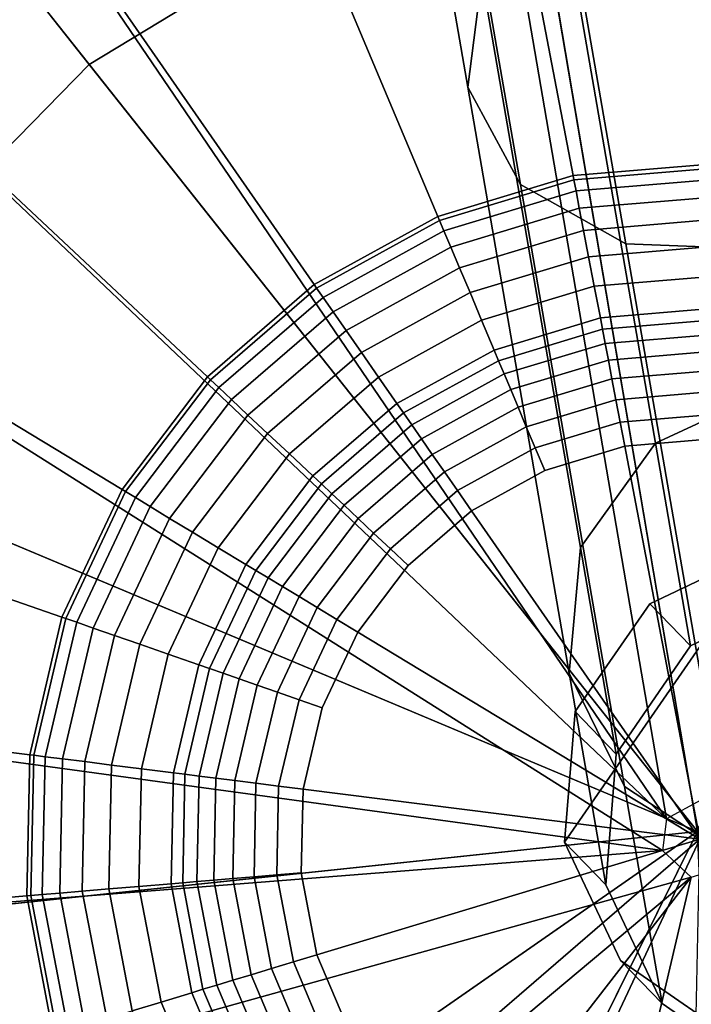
# Model space of a CAD drawing. Extents: x -43.1 to 43.1, y -41.3 to 41.3.
# Tile 248 of 656: x 4.1 to 4.5, y -33.3 to -32.7. Entities that reach past the tile are written whole.
import ezdxf

# ---------------------------------------------------------------- set-up
doc = ezdxf.new("R2010")
doc.units = 0
for name, color, linetype in [('CABLE.1', 18, 'CONTINUOUS'), ('LAMP', 7, 'CONTINUOUS'), ('LAMP_SUPPORT', 18, 'CONTINUOUS'), ('METAL_BASE', 254, 'CONTINUOUS')]:
    doc.layers.add(name, color=color, linetype=linetype)

msp = doc.modelspace()

# ---------------------------------------------------------------- linework, layer by layer
at = {"layer": 'CABLE.1'}
for points in [[(4.2841, -32.185, 14.1154), (4.2947, -32.1291, 14.1727), (4.3868, -32.6589, 14.7833), (4.3782, -32.7262, 14.7391)], [(4.3145, -32.2334, 14.0584), (4.2841, -32.185, 14.1154), (4.3782, -32.7262, 14.7391), (4.4105, -32.786, 14.6951)], [(4.3777, -32.2615, 14.0169), (4.3145, -32.2334, 14.0584), (4.4105, -32.786, 14.6951), (4.4751, -32.8223, 14.6631)], [(4.5305, -32.2338, 14.0181), (4.4568, -32.2616, 14.0022), (4.5547, -32.8253, 14.6518), (4.6279, -32.7944, 14.6641)], [(4.4568, -32.2616, 14.0022), (4.3777, -32.2615, 14.0169), (4.4751, -32.8223, 14.6631), (4.5547, -32.8253, 14.6518)], [(4.434, -32.6022, 14.816), (4.5072, -32.5713, 14.8283), (4.5659, -32.9108, 15.4965), (4.4932, -32.9445, 15.4895)], [(4.5072, -32.5713, 14.8283), (4.5868, -32.5743, 14.8169), (4.6459, -32.9164, 15.4901), (4.5659, -32.9108, 15.4965)], [(4.3868, -32.6589, 14.7833), (4.434, -32.6022, 14.816), (4.4932, -32.9445, 15.4895), (4.4472, -33.0084, 15.471)], [(4.3782, -32.7262, 14.7391), (4.3868, -32.6589, 14.7833), (4.4472, -33.0084, 15.471), (4.4403, -33.0855, 15.446)], [(4.4105, -32.786, 14.6951), (4.3782, -32.7262, 14.7391), (4.4403, -33.0855, 15.446), (4.4743, -33.155, 15.4212)], [(4.4751, -32.8223, 14.6631), (4.4105, -32.786, 14.6951), (4.4743, -33.155, 15.4212), (4.5401, -33.1983, 15.4031)], [(4.5547, -32.8253, 14.6518), (4.4751, -32.8223, 14.6631), (4.5401, -33.1983, 15.4031), (4.6201, -33.2039, 15.3967)], [(4.4932, -32.9445, 15.4895), (4.5659, -32.9108, 15.4965), (4.5873, -33.0344, 16.2272), (4.5147, -33.0688, 16.225)], [(4.4472, -33.0084, 15.471), (4.4932, -32.9445, 15.4895), (4.5147, -33.0688, 16.225), (4.4691, -33.1351, 16.2203)], [(4.5624, -33.0085, 17.3847), (4.4375, -33.1891, 17.386), (4.444, -33.109, 17.3844), (4.4898, -33.0429, 17.3839)], [(4.5624, -33.0085, 17.3847), (4.5379, -33.3074, 17.3908), (4.4718, -33.2617, 17.3884), (4.4375, -33.1891, 17.386)], [(4.4403, -33.0855, 15.446), (4.4472, -33.0084, 15.471), (4.4691, -33.1351, 16.2203), (4.4627, -33.2153, 16.2145)], [(4.5147, -33.0688, 16.225), (4.5873, -33.0344, 16.2272), (4.5624, -33.0085, 17.3847), (4.4898, -33.0429, 17.3839)], [(4.4691, -33.1351, 16.2203), (4.5147, -33.0688, 16.225), (4.4898, -33.0429, 17.3839), (4.444, -33.109, 17.3844)], [(4.4743, -33.155, 15.4212), (4.4403, -33.0855, 15.446), (4.4627, -33.2153, 16.2145), (4.4972, -33.2881, 16.2091)], [(4.4627, -33.2153, 16.2145), (4.4691, -33.1351, 16.2203), (4.444, -33.109, 17.3844), (4.4375, -33.1891, 17.386)], [(4.5401, -33.1983, 15.4031), (4.4743, -33.155, 15.4212), (4.4972, -33.2881, 16.2091), (4.5634, -33.334, 16.2055)], [(4.4972, -33.2881, 16.2091), (4.4627, -33.2153, 16.2145), (4.4375, -33.1891, 17.386), (4.4718, -33.2617, 17.3884)], [(4.5634, -33.334, 16.2055), (4.4972, -33.2881, 16.2091), (4.4718, -33.2617, 17.3884), (4.5379, -33.3074, 17.3908)]]:
    msp.add_3dface(points, dxfattribs=at)
at = {"layer": 'LAMP'}
for points in [[(4.5822, -32.4279, 22.1433), (4.3925, -32.4359, 22.1433), (4.519, -33.1826, 22.1433), (4.7679, -32.4673, 22.1433)], [(4.2107, -32.4908, 22.1433), (4.0484, -32.5892, 22.1433), (4.519, -33.1826, 22.1433), (4.3925, -32.4359, 22.1433)], [(4.0808, -32.63, 25.2522), (4.232, -32.5384, 25.2522), (4.2747, -32.6344, 25.2735), (4.1461, -32.7124, 25.2735)], [(4.5691, -32.5845, 25.2735), (4.7162, -32.6158, 25.2735), (4.519, -33.1826, 25.2735), (4.4187, -32.5909, 25.2735)], [(3.9156, -32.7249, 22.1433), (3.8207, -32.8893, 22.1433), (4.519, -33.1826, 22.1433), (4.0484, -32.5892, 22.1433)], [(4.2747, -32.6344, 25.2735), (4.4187, -32.5909, 25.2735), (4.519, -33.1826, 25.2735), (4.1461, -32.7124, 25.2735)], [(3.9571, -32.7564, 25.2522), (4.0808, -32.63, 25.2522), (4.1461, -32.7124, 25.2735), (4.0408, -32.8199, 25.2735)], [(4.0408, -32.8199, 25.2735), (4.1461, -32.7124, 25.2735), (4.519, -33.1826, 25.2735), (3.9656, -32.9502, 25.2735)], [(3.7697, -33.0722, 22.1433), (3.7658, -33.262, 22.1433), (4.519, -33.1826, 22.1433), (3.8207, -32.8893, 22.1433)], [(3.9252, -33.0951, 25.2735), (3.9656, -32.9502, 25.2735), (4.519, -33.1826, 25.2735), (3.9221, -33.2456, 25.2735)], [(3.8092, -33.4469, 22.1433), (3.8972, -33.6151, 22.1433), (4.519, -33.1826, 22.1433), (3.7658, -33.262, 22.1433)], [(4.0243, -33.7562, 22.1433), (4.1824, -33.8612, 22.1433), (4.519, -33.1826, 22.1433), (3.8972, -33.6151, 22.1433)], [(3.9565, -33.392, 25.2735), (3.9221, -33.2456, 25.2735), (4.519, -33.1826, 25.2735), (4.0263, -33.5253, 25.2735)], [(4.127, -33.6371, 25.2735), (4.0263, -33.5253, 25.2735), (4.519, -33.1826, 25.2735), (4.2523, -33.7203, 25.2735)], [(4.3617, -33.9236, 22.1433), (4.5509, -33.9394, 22.1433), (4.519, -33.1826, 22.1433), (4.1824, -33.8612, 22.1433)], [(4.3944, -33.7698, 25.2735), (4.2523, -33.7203, 25.2735), (4.519, -33.1826, 25.2735), (4.5443, -33.7823, 25.2735)]]:
    msp.add_3dface(points, dxfattribs=at)
at = {"layer": 'LAMP_SUPPORT'}
for points in [[(4.5209, -33.1634, 21.5662), (4.5, -33.1749, 21.5662), (4.341, -32.2481, 21.5662), (4.5402, -32.2314, 21.5662)], [(4.5, -33.1749, 21.5662), (3.9745, -32.4023, 21.5662), (4.1496, -32.306, 21.5662), (4.341, -32.2481, 21.5662)], [(4.5, -33.1749, 21.5662), (3.8232, -32.533, 21.5662), (3.9745, -32.4023, 21.5662)], [(4.5363, -32.4192, 17.7827), (4.3762, -32.4327, 17.7827), (4.4427, -32.7805, 17.7827), (4.529, -32.7733, 17.7827)], [(4.3762, -32.4327, 17.7827), (4.2225, -32.4792, 17.7827), (4.3598, -32.8056, 17.7827), (4.4427, -32.7805, 17.7827)], [(4.2225, -32.4792, 17.7827), (4.0818, -32.5566, 17.7827), (4.284, -32.8473, 17.7827), (4.3598, -32.8056, 17.7827)], [(4.5, -33.1749, 21.5662), (4.4975, -33.1942, 21.5662), (3.7024, -32.6922, 21.5662), (3.8232, -32.533, 21.5662)], [(4.0818, -32.5566, 17.7827), (3.9602, -32.6615, 17.7827), (4.2185, -32.9039, 17.7827), (4.284, -32.8473, 17.7827)], [(3.9602, -32.6615, 17.7827), (3.8632, -32.7895, 17.7827), (4.1662, -32.9729, 17.7827), (4.2185, -32.9039, 17.7827)], [(4.4975, -33.1942, 21.5662), (3.5718, -33.0677, 21.5662), (3.6174, -32.8731, 21.5662), (3.7024, -32.6922, 21.5662)], [(4.529, -32.7733, 17.7827), (4.4427, -32.7805, 17.7827), (4.4432, -32.7831, 17.763), (4.5289, -32.7759, 17.763)], [(4.4427, -32.7805, 17.7827), (4.3598, -32.8056, 17.7827), (4.3608, -32.808, 17.763), (4.4432, -32.7831, 17.763)], [(4.5289, -32.7759, 17.763), (4.4432, -32.7831, 17.763), (4.4445, -32.7899, 17.7108), (4.5288, -32.7828, 17.7108)], [(4.4432, -32.7831, 17.763), (4.3608, -32.808, 17.763), (4.3635, -32.8144, 17.7108), (4.4445, -32.7899, 17.7108)], [(4.5288, -32.7828, 17.7108), (4.4445, -32.7899, 17.7108), (4.4465, -32.8005, 17.6355), (4.5285, -32.7936, 17.6355)], [(3.8632, -32.7895, 17.7827), (3.7948, -32.9348, 17.7827), (4.1293, -33.0512, 17.7827), (4.1662, -32.9729, 17.7827)], [(4.4445, -32.7899, 17.7108), (4.3635, -32.8144, 17.7108), (4.3677, -32.8243, 17.6355), (4.4465, -32.8005, 17.6355)], [(4.5285, -32.7936, 17.6355), (4.4465, -32.8005, 17.6355), (4.4491, -32.8141, 17.5472), (4.5282, -32.8074, 17.5472)], [(4.3598, -32.8056, 17.7827), (4.284, -32.8473, 17.7827), (4.2855, -32.8495, 17.763), (4.3608, -32.808, 17.763)], [(4.4465, -32.8005, 17.6355), (4.3677, -32.8243, 17.6355), (4.3731, -32.8371, 17.5472), (4.4491, -32.8141, 17.5472)], [(4.3608, -32.808, 17.763), (4.2855, -32.8495, 17.763), (4.2895, -32.8552, 17.7108), (4.3635, -32.8144, 17.7108)], [(4.5282, -32.8074, 17.5472), (4.4491, -32.8141, 17.5472), (4.4522, -32.8303, 17.4555), (4.5279, -32.8239, 17.4555)], [(4.3635, -32.8144, 17.7108), (4.2895, -32.8552, 17.7108), (4.2956, -32.864, 17.6355), (4.3677, -32.8243, 17.6355)], [(4.4491, -32.8141, 17.5472), (4.3731, -32.8371, 17.5472), (4.3795, -32.8522, 17.4555), (4.4522, -32.8303, 17.4555)], [(4.3677, -32.8243, 17.6355), (4.2956, -32.864, 17.6355), (4.3035, -32.8754, 17.5472), (4.3731, -32.8371, 17.5472)], [(4.5279, -32.8239, 17.4555), (4.4522, -32.8303, 17.4555), (4.4556, -32.8483, 17.3703), (4.5275, -32.8423, 17.3703)], [(4.4522, -32.8303, 17.4555), (4.3795, -32.8522, 17.4555), (4.3866, -32.8692, 17.3703), (4.4556, -32.8483, 17.3703)], [(4.3731, -32.8371, 17.5472), (4.3035, -32.8754, 17.5472), (4.3129, -32.8889, 17.4555), (4.3795, -32.8522, 17.4555)], [(4.284, -32.8473, 17.7827), (4.2185, -32.9039, 17.7827), (4.2204, -32.9057, 17.763), (4.2855, -32.8495, 17.763)], [(4.5275, -32.8423, 17.3703), (4.4556, -32.8483, 17.3703), (4.4594, -32.8677, 17.3013), (4.5271, -32.862, 17.3013)], [(4.2855, -32.8495, 17.763), (4.2204, -32.9057, 17.763), (4.2255, -32.9104, 17.7108), (4.2895, -32.8552, 17.7108)], [(4.3795, -32.8522, 17.4555), (4.3129, -32.8889, 17.4555), (4.3234, -32.904, 17.3703), (4.3866, -32.8692, 17.3703)], [(4.4556, -32.8483, 17.3703), (4.3866, -32.8692, 17.3703), (4.3943, -32.8874, 17.3013), (4.4594, -32.8677, 17.3013)], [(4.2895, -32.8552, 17.7108), (4.2255, -32.9104, 17.7108), (4.2333, -32.9178, 17.6355), (4.2956, -32.864, 17.6355)], [(4.2956, -32.864, 17.6355), (4.2333, -32.9178, 17.6355), (4.2434, -32.9273, 17.5472), (4.3035, -32.8754, 17.5472)], [(4.5271, -32.862, 17.3013), (4.4594, -32.8677, 17.3013), (4.4607, -32.8747, 17.2841), (4.527, -32.8692, 17.2841)], [(4.3866, -32.8692, 17.3703), (4.3234, -32.904, 17.3703), (4.3347, -32.9202, 17.3013), (4.3943, -32.8874, 17.3013)], [(4.4594, -32.8677, 17.3013), (4.3943, -32.8874, 17.3013), (4.397, -32.894, 17.2841), (4.4607, -32.8747, 17.2841)], [(4.527, -32.8692, 17.2841), (4.4607, -32.8747, 17.2841), (4.4623, -32.8834, 17.2683), (4.5268, -32.878, 17.2683)], [(4.3035, -32.8754, 17.5472), (4.2434, -32.9273, 17.5472), (4.2554, -32.9385, 17.4555), (4.3129, -32.8889, 17.4555)], [(4.4607, -32.8747, 17.2841), (4.397, -32.894, 17.2841), (4.4004, -32.9021, 17.2683), (4.4623, -32.8834, 17.2683)], [(4.5268, -32.878, 17.2683), (4.4623, -32.8834, 17.2683), (4.4643, -32.8936, 17.2543), (4.5266, -32.8883, 17.2543)], [(4.4623, -32.8834, 17.2683), (4.4004, -32.9021, 17.2683), (4.4045, -32.9117, 17.2543), (4.4643, -32.8936, 17.2543)], [(4.3129, -32.8889, 17.4555), (4.2554, -32.9385, 17.4555), (4.2688, -32.9511, 17.3703), (4.3234, -32.904, 17.3703)], [(4.3943, -32.8874, 17.3013), (4.3347, -32.9202, 17.3013), (4.3387, -32.926, 17.2841), (4.397, -32.894, 17.2841)], [(4.5266, -32.8883, 17.2543), (4.4643, -32.8936, 17.2543), (4.4665, -32.9051, 17.2426), (4.5263, -32.9001, 17.2426)], [(4.397, -32.894, 17.2841), (4.3387, -32.926, 17.2841), (4.3438, -32.9333, 17.2683), (4.4004, -32.9021, 17.2683)], [(4.4643, -32.8936, 17.2543), (4.4045, -32.9117, 17.2543), (4.409, -32.9225, 17.2426), (4.4665, -32.9051, 17.2426)], [(4.4004, -32.9021, 17.2683), (4.3438, -32.9333, 17.2683), (4.3497, -32.9418, 17.2543), (4.4045, -32.9117, 17.2543)], [(4.5263, -32.9001, 17.2426), (4.4665, -32.9051, 17.2426), (4.4689, -32.9179, 17.2337), (4.5261, -32.913, 17.2337)], [(4.2185, -32.9039, 17.7827), (4.1662, -32.9729, 17.7827), (4.1684, -32.9742, 17.763), (4.2204, -32.9057, 17.763)], [(4.2204, -32.9057, 17.763), (4.1684, -32.9742, 17.763), (4.1744, -32.9778, 17.7108), (4.2255, -32.9104, 17.7108)], [(4.3234, -32.904, 17.3703), (4.2688, -32.9511, 17.3703), (4.2832, -32.9646, 17.3013), (4.3347, -32.9202, 17.3013)], [(4.4665, -32.9051, 17.2426), (4.409, -32.9225, 17.2426), (4.414, -32.9344, 17.2337), (4.4689, -32.9179, 17.2337)], [(4.2255, -32.9104, 17.7108), (4.1744, -32.9778, 17.7108), (4.1835, -32.9834, 17.6355), (4.2333, -32.9178, 17.6355)], [(4.4045, -32.9117, 17.2543), (4.3497, -32.9418, 17.2543), (4.3564, -32.9514, 17.2426), (4.409, -32.9225, 17.2426)], [(4.5261, -32.913, 17.2337), (4.4689, -32.9179, 17.2337), (4.4716, -32.9317, 17.228), (4.5258, -32.9271, 17.228)], [(4.2333, -32.9178, 17.6355), (4.1835, -32.9834, 17.6355), (4.1954, -32.9906, 17.5472), (4.2434, -32.9273, 17.5472)], [(4.3347, -32.9202, 17.3013), (4.2832, -32.9646, 17.3013), (4.2884, -32.9695, 17.2841), (4.3387, -32.926, 17.2841)], [(4.4689, -32.9179, 17.2337), (4.414, -32.9344, 17.2337), (4.4195, -32.9474, 17.228), (4.4716, -32.9317, 17.228)], [(4.3387, -32.926, 17.2841), (4.2884, -32.9695, 17.2841), (4.2948, -32.9756, 17.2683), (4.3438, -32.9333, 17.2683)], [(4.409, -32.9225, 17.2426), (4.3564, -32.9514, 17.2426), (4.3638, -32.9621, 17.2337), (4.414, -32.9344, 17.2337)], [(4.2434, -32.9273, 17.5472), (4.1954, -32.9906, 17.5472), (4.2095, -32.9991, 17.4555), (4.2554, -32.9385, 17.4555)], [(4.4716, -32.9317, 17.228), (4.4195, -32.9474, 17.228), (4.4253, -32.9613, 17.226), (4.4744, -32.9464, 17.226)], [(4.5258, -32.9271, 17.228), (4.4716, -32.9317, 17.228), (4.4744, -32.9464, 17.226), (4.5255, -32.9421, 17.226)], [(3.7948, -32.9348, 17.7827), (3.7582, -33.0912, 17.7827), (4.1096, -33.1355, 17.7827), (4.1293, -33.0512, 17.7827)], [(4.3438, -32.9333, 17.2683), (4.2948, -32.9756, 17.2683), (4.3024, -32.9826, 17.2543), (4.3497, -32.9418, 17.2543)], [(4.414, -32.9344, 17.2337), (4.3638, -32.9621, 17.2337), (4.3718, -32.9736, 17.228), (4.4195, -32.9474, 17.228)], [(4.2554, -32.9385, 17.4555), (4.2095, -32.9991, 17.4555), (4.2252, -33.0086, 17.3703), (4.2688, -32.9511, 17.3703)], [(4.3497, -32.9418, 17.2543), (4.3024, -32.9826, 17.2543), (4.3109, -32.9907, 17.2426), (4.3564, -32.9514, 17.2426)], [(4.5763, -32.9485, 17.226), (4.5255, -32.9421, 17.226), (4.4744, -32.9464, 17.226), (4.5204, -33.1873, 17.226)], [(4.4195, -32.9474, 17.228), (4.3718, -32.9736, 17.228), (4.3804, -32.986, 17.226), (4.4253, -32.9613, 17.226)], [(4.4744, -32.9464, 17.226), (4.4253, -32.9613, 17.226), (4.3804, -32.986, 17.226), (4.5204, -33.1873, 17.226)], [(4.2688, -32.9511, 17.3703), (4.2252, -33.0086, 17.3703), (4.2421, -33.0188, 17.3013), (4.2832, -32.9646, 17.3013)], [(4.3564, -32.9514, 17.2426), (4.3109, -32.9907, 17.2426), (4.3204, -32.9996, 17.2337), (4.3638, -32.9621, 17.2337)], [(4.3638, -32.9621, 17.2337), (4.3204, -32.9996, 17.2337), (4.3307, -33.0092, 17.228), (4.3718, -32.9736, 17.228)], [(4.2832, -32.9646, 17.3013), (4.2421, -33.0188, 17.3013), (4.2482, -33.0225, 17.2841), (4.2884, -32.9695, 17.2841)], [(4.1662, -32.9729, 17.7827), (4.1293, -33.0512, 17.7827), (4.1318, -33.052, 17.763), (4.1684, -32.9742, 17.763)], [(4.1684, -32.9742, 17.763), (4.1318, -33.052, 17.763), (4.1384, -33.0543, 17.7108), (4.1744, -32.9778, 17.7108)], [(4.2884, -32.9695, 17.2841), (4.2482, -33.0225, 17.2841), (4.2558, -33.0271, 17.2683), (4.2948, -32.9756, 17.2683)], [(4.3718, -32.9736, 17.228), (4.3307, -33.0092, 17.228), (4.3416, -33.0195, 17.226), (4.3804, -32.986, 17.226)], [(4.1744, -32.9778, 17.7108), (4.1384, -33.0543, 17.7108), (4.1485, -33.0579, 17.6355), (4.1835, -32.9834, 17.6355)], [(4.2948, -32.9756, 17.2683), (4.2558, -33.0271, 17.2683), (4.2646, -33.0324, 17.2543), (4.3024, -32.9826, 17.2543)], [(4.1835, -32.9834, 17.6355), (4.1485, -33.0579, 17.6355), (4.1616, -33.0624, 17.5472), (4.1954, -32.9906, 17.5472)], [(4.3024, -32.9826, 17.2543), (4.2646, -33.0324, 17.2543), (4.2747, -33.0385, 17.2426), (4.3109, -32.9907, 17.2426)], [(4.3804, -32.986, 17.226), (4.3416, -33.0195, 17.226), (4.3107, -33.0603, 17.226), (4.5204, -33.1873, 17.226)], [(4.1954, -32.9906, 17.5472), (4.1616, -33.0624, 17.5472), (4.1771, -33.0678, 17.4555), (4.2095, -32.9991, 17.4555)], [(4.3109, -32.9907, 17.2426), (4.2747, -33.0385, 17.2426), (4.2858, -33.0452, 17.2337), (4.3204, -32.9996, 17.2337)], [(4.2095, -32.9991, 17.4555), (4.1771, -33.0678, 17.4555), (4.1945, -33.0739, 17.3703), (4.2252, -33.0086, 17.3703)], [(4.3204, -32.9996, 17.2337), (4.2858, -33.0452, 17.2337), (4.2978, -33.0525, 17.228), (4.3307, -33.0092, 17.228)], [(4.2252, -33.0086, 17.3703), (4.1945, -33.0739, 17.3703), (4.2132, -33.0804, 17.3013), (4.2421, -33.0188, 17.3013)], [(4.3307, -33.0092, 17.228), (4.2978, -33.0525, 17.228), (4.3107, -33.0603, 17.226), (4.3416, -33.0195, 17.226)], [(4.2421, -33.0188, 17.3013), (4.2132, -33.0804, 17.3013), (4.2199, -33.0827, 17.2841), (4.2482, -33.0225, 17.2841)], [(4.2482, -33.0225, 17.2841), (4.2199, -33.0827, 17.2841), (4.2282, -33.0856, 17.2683), (4.2558, -33.0271, 17.2683)], [(4.2558, -33.0271, 17.2683), (4.2282, -33.0856, 17.2683), (4.238, -33.089, 17.2543), (4.2646, -33.0324, 17.2543)], [(4.2646, -33.0324, 17.2543), (4.238, -33.089, 17.2543), (4.2491, -33.0929, 17.2426), (4.2747, -33.0385, 17.2426)], [(4.2747, -33.0385, 17.2426), (4.2491, -33.0929, 17.2426), (4.2614, -33.0971, 17.2337), (4.2858, -33.0452, 17.2337)], [(4.2858, -33.0452, 17.2337), (4.2614, -33.0971, 17.2337), (4.2747, -33.1018, 17.228), (4.2978, -33.0525, 17.228)], [(4.1293, -33.0512, 17.7827), (4.1096, -33.1355, 17.7827), (4.1122, -33.1358, 17.763), (4.1318, -33.052, 17.763)], [(4.1318, -33.052, 17.763), (4.1122, -33.1358, 17.763), (4.1191, -33.1367, 17.7108), (4.1384, -33.0543, 17.7108)], [(4.2978, -33.0525, 17.228), (4.2747, -33.1018, 17.228), (4.2888, -33.1067, 17.226), (4.3107, -33.0603, 17.226)], [(4.1384, -33.0543, 17.7108), (4.1191, -33.1367, 17.7108), (4.1297, -33.138, 17.6355), (4.1485, -33.0579, 17.6355)], [(4.1485, -33.0579, 17.6355), (4.1297, -33.138, 17.6355), (4.1435, -33.1397, 17.5472), (4.1616, -33.0624, 17.5472)], [(4.1616, -33.0624, 17.5472), (4.1435, -33.1397, 17.5472), (4.1598, -33.1418, 17.4555), (4.1771, -33.0678, 17.4555)], [(4.3107, -33.0603, 17.226), (4.2888, -33.1067, 17.226), (4.2772, -33.1566, 17.226), (4.5204, -33.1873, 17.226)], [(4.4975, -33.1942, 21.5662), (3.5677, -33.2675, 21.5662), (3.5718, -33.0677, 21.5662)], [(4.1771, -33.0678, 17.4555), (4.1598, -33.1418, 17.4555), (4.1781, -33.1441, 17.3703), (4.1945, -33.0739, 17.3703)], [(4.1945, -33.0739, 17.3703), (4.1781, -33.1441, 17.3703), (4.1977, -33.1466, 17.3013), (4.2132, -33.0804, 17.3013)], [(4.2132, -33.0804, 17.3013), (4.1977, -33.1466, 17.3013), (4.2047, -33.1475, 17.2841), (4.2199, -33.0827, 17.2841)], [(4.2199, -33.0827, 17.2841), (4.2047, -33.1475, 17.2841), (4.2135, -33.1486, 17.2683), (4.2282, -33.0856, 17.2683)], [(4.2282, -33.0856, 17.2683), (4.2135, -33.1486, 17.2683), (4.2238, -33.1499, 17.2543), (4.238, -33.089, 17.2543)], [(4.238, -33.089, 17.2543), (4.2238, -33.1499, 17.2543), (4.2354, -33.1513, 17.2426), (4.2491, -33.0929, 17.2426)], [(3.7582, -33.0912, 17.7827), (3.7549, -33.2518, 17.7827), (4.1078, -33.222, 17.7827), (4.1096, -33.1355, 17.7827)], [(4.2491, -33.0929, 17.2426), (4.2354, -33.1513, 17.2426), (4.2483, -33.153, 17.2337), (4.2614, -33.0971, 17.2337)], [(4.2614, -33.0971, 17.2337), (4.2483, -33.153, 17.2337), (4.2622, -33.1547, 17.228), (4.2747, -33.1018, 17.228)], [(4.2747, -33.1018, 17.228), (4.2622, -33.1547, 17.228), (4.2772, -33.1566, 17.226), (4.2888, -33.1067, 17.226)], [(4.1096, -33.1355, 17.7827), (4.1078, -33.222, 17.7827), (4.1104, -33.2218, 17.763), (4.1122, -33.1358, 17.763)], [(4.1122, -33.1358, 17.763), (4.1104, -33.2218, 17.763), (4.1173, -33.2212, 17.7108), (4.1191, -33.1367, 17.7108)], [(4.1191, -33.1367, 17.7108), (4.1173, -33.2212, 17.7108), (4.128, -33.2203, 17.6355), (4.1297, -33.138, 17.6355)], [(4.1297, -33.138, 17.6355), (4.128, -33.2203, 17.6355), (4.1418, -33.2191, 17.5472), (4.1435, -33.1397, 17.5472)], [(4.1435, -33.1397, 17.5472), (4.1418, -33.2191, 17.5472), (4.1582, -33.2178, 17.4555), (4.1598, -33.1418, 17.4555)], [(4.1598, -33.1418, 17.4555), (4.1582, -33.2178, 17.4555), (4.1766, -33.2162, 17.3703), (4.1781, -33.1441, 17.3703)], [(4.1781, -33.1441, 17.3703), (4.1766, -33.2162, 17.3703), (4.1963, -33.2146, 17.3013), (4.1977, -33.1466, 17.3013)], [(4.1977, -33.1466, 17.3013), (4.1963, -33.2146, 17.3013), (4.2034, -33.214, 17.2841), (4.2047, -33.1475, 17.2841)], [(4.2047, -33.1475, 17.2841), (4.2034, -33.214, 17.2841), (4.2121, -33.2132, 17.2683), (4.2135, -33.1486, 17.2683)], [(4.2135, -33.1486, 17.2683), (4.2121, -33.2132, 17.2683), (4.2225, -33.2124, 17.2543), (4.2238, -33.1499, 17.2543)], [(4.2238, -33.1499, 17.2543), (4.2225, -33.2124, 17.2543), (4.2342, -33.2114, 17.2426), (4.2354, -33.1513, 17.2426)], [(4.2354, -33.1513, 17.2426), (4.2342, -33.2114, 17.2426), (4.2471, -33.2103, 17.2337), (4.2483, -33.153, 17.2337)], [(4.2483, -33.153, 17.2337), (4.2471, -33.2103, 17.2337), (4.2611, -33.2091, 17.228), (4.2622, -33.1547, 17.228)], [(4.2622, -33.1547, 17.228), (4.2611, -33.2091, 17.228), (4.2761, -33.2078, 17.226), (4.2772, -33.1566, 17.226)], [(4.2772, -33.1566, 17.226), (4.2761, -33.2078, 17.226), (4.2857, -33.2582, 17.226), (4.5204, -33.1873, 17.226)], [(4.2857, -33.2582, 17.226), (4.3056, -33.3054, 17.226), (4.3349, -33.3475, 17.226), (4.5204, -33.1873, 17.226)], [(4.3349, -33.3475, 17.226), (4.3722, -33.3826, 17.226), (4.4161, -33.4091, 17.226), (4.5204, -33.1873, 17.226)], [(4.4161, -33.4091, 17.226), (4.4645, -33.426, 17.226), (4.5153, -33.4324, 17.226), (4.5204, -33.1873, 17.226)], [(4.4975, -33.1942, 21.5662), (4.515, -33.2105, 21.5662), (3.6052, -33.4639, 21.5662), (3.5677, -33.2675, 21.5662)], [(4.515, -33.2105, 21.5662), (4.5378, -33.2036, 21.5662), (4.5007, -34.1432, 21.5662), (4.3023, -34.1181, 21.5662)], [(4.5378, -33.2036, 21.5662), (4.8912, -34.0685, 21.5662), (4.6998, -34.1264, 21.5662), (4.5007, -34.1432, 21.5662)], [(4.2471, -33.2103, 17.2337), (4.2579, -33.2666, 17.2337), (4.2713, -33.2625, 17.228), (4.2611, -33.2091, 17.228)], [(4.2611, -33.2091, 17.228), (4.2713, -33.2625, 17.228), (4.2857, -33.2582, 17.226), (4.2761, -33.2078, 17.226)], [(4.515, -33.2105, 21.5662), (3.7968, -33.8122, 21.5662), (3.6827, -33.6481, 21.5662), (3.6052, -33.4639, 21.5662)], [(4.515, -33.2105, 21.5662), (3.9426, -33.949, 21.5662), (3.7968, -33.8122, 21.5662)], [(4.515, -33.2105, 21.5662), (4.3023, -34.1181, 21.5662), (4.1136, -34.0525, 21.5662), (3.9426, -33.949, 21.5662)], [(4.1766, -33.2162, 17.3703), (4.1901, -33.2871, 17.3703), (4.209, -33.2814, 17.3013), (4.1963, -33.2146, 17.3013)], [(4.1963, -33.2146, 17.3013), (4.209, -33.2814, 17.3013), (4.2158, -33.2793, 17.2841), (4.2034, -33.214, 17.2841)], [(4.2034, -33.214, 17.2841), (4.2158, -33.2793, 17.2841), (4.2243, -33.2767, 17.2683), (4.2121, -33.2132, 17.2683)], [(4.2121, -33.2132, 17.2683), (4.2243, -33.2767, 17.2683), (4.2342, -33.2738, 17.2543), (4.2225, -33.2124, 17.2543)], [(4.2225, -33.2124, 17.2543), (4.2342, -33.2738, 17.2543), (4.2454, -33.2704, 17.2426), (4.2342, -33.2114, 17.2426)], [(4.2342, -33.2114, 17.2426), (4.2454, -33.2704, 17.2426), (4.2579, -33.2666, 17.2337), (4.2471, -33.2103, 17.2337)], [(3.7549, -33.2518, 17.7827), (3.785, -33.4095, 17.7827), (4.124, -33.307, 17.7827), (4.1078, -33.222, 17.7827)], [(4.1078, -33.222, 17.7827), (4.124, -33.307, 17.7827), (4.1265, -33.3063, 17.763), (4.1104, -33.2218, 17.763)], [(4.1104, -33.2218, 17.763), (4.1265, -33.3063, 17.763), (4.1332, -33.3043, 17.7108), (4.1173, -33.2212, 17.7108)], [(4.1173, -33.2212, 17.7108), (4.1332, -33.3043, 17.7108), (4.1435, -33.3012, 17.6355), (4.128, -33.2203, 17.6355)], [(4.128, -33.2203, 17.6355), (4.1435, -33.3012, 17.6355), (4.1568, -33.2972, 17.5472), (4.1418, -33.2191, 17.5472)], [(4.1418, -33.2191, 17.5472), (4.1568, -33.2972, 17.5472), (4.1725, -33.2924, 17.4555), (4.1582, -33.2178, 17.4555)], [(4.1582, -33.2178, 17.4555), (4.1725, -33.2924, 17.4555), (4.1901, -33.2871, 17.3703), (4.1766, -33.2162, 17.3703)], [(4.2713, -33.2625, 17.228), (4.2924, -33.3127, 17.228), (4.3056, -33.3054, 17.226), (4.2857, -33.2582, 17.226)], [(4.2579, -33.2666, 17.2337), (4.2801, -33.3194, 17.2337), (4.2924, -33.3127, 17.228), (4.2713, -33.2625, 17.228)], [(4.2342, -33.2738, 17.2543), (4.2584, -33.3314, 17.2543), (4.2687, -33.3257, 17.2426), (4.2454, -33.2704, 17.2426)], [(4.2454, -33.2704, 17.2426), (4.2687, -33.3257, 17.2426), (4.2801, -33.3194, 17.2337), (4.2579, -33.2666, 17.2337)], [(4.2243, -33.2767, 17.2683), (4.2494, -33.3364, 17.2683), (4.2584, -33.3314, 17.2543), (4.2342, -33.2738, 17.2543)], [(4.1901, -33.2871, 17.3703), (4.2181, -33.3536, 17.3703), (4.2354, -33.344, 17.3013), (4.209, -33.2814, 17.3013)], [(4.209, -33.2814, 17.3013), (4.2354, -33.344, 17.3013), (4.2416, -33.3406, 17.2841), (4.2158, -33.2793, 17.2841)], [(4.2158, -33.2793, 17.2841), (4.2416, -33.3406, 17.2841), (4.2494, -33.3364, 17.2683), (4.2243, -33.2767, 17.2683)], [(4.1725, -33.2924, 17.4555), (4.202, -33.3624, 17.4555), (4.2181, -33.3536, 17.3703), (4.1901, -33.2871, 17.3703)]]:
    msp.add_3dface(points, dxfattribs=at)
at = {"layer": 'METAL_BASE'}
for points in [[(14.252, -39.4095, 30.106), (14.2179, -39.4216, 30.241), (0.7699, -1.4457, 30.241), (0.8041, -1.4336, 30.106)], [(14.2179, -39.4216, 29.9709), (14.252, -39.4095, 30.106), (0.8041, -1.4336, 30.106), (0.7699, -1.4457, 29.9709)], [(14.2179, -39.4216, 30.241), (14.1247, -39.4546, 30.3399), (0.6767, -1.4787, 30.3399), (0.7699, -1.4457, 30.241)], [(14.1247, -39.4546, 29.872), (14.2179, -39.4216, 29.9709), (0.7699, -1.4457, 29.9709), (0.6767, -1.4787, 29.872)], [(14.1247, -39.4546, 30.3399), (13.9974, -39.4997, 30.3761), (0.5494, -1.5238, 30.3761), (0.6767, -1.4787, 30.3399)], [(13.9974, -39.4997, 29.8358), (14.1247, -39.4546, 29.872), (0.6767, -1.4787, 29.872), (0.5494, -1.5238, 29.8358)], [(13.9974, -39.4997, 30.3761), (13.8701, -39.5447, 30.3399), (0.4221, -1.5689, 30.3399), (0.5494, -1.5238, 30.3761)], [(13.8701, -39.5447, 29.872), (13.9974, -39.4997, 29.8358), (0.5494, -1.5238, 29.8358), (0.4221, -1.5689, 29.872)], [(13.8701, -39.5447, 30.3399), (13.7769, -39.5777, 30.241), (0.3289, -1.6019, 30.241), (0.4221, -1.5689, 30.3399)], [(13.7769, -39.5777, 29.9709), (13.8701, -39.5447, 29.872), (0.4221, -1.5689, 29.872), (0.3289, -1.6019, 29.9709)], [(13.7769, -39.5777, 30.241), (13.7428, -39.5898, 30.106), (0.2948, -1.6139, 30.106), (0.3289, -1.6019, 30.241)], [(13.7428, -39.5898, 30.106), (13.7769, -39.5777, 29.9709), (0.3289, -1.6019, 29.9709), (0.2948, -1.6139, 30.106)]]:
    msp.add_3dface(points, dxfattribs=at)

doc.saveas('drawing.dxf')
